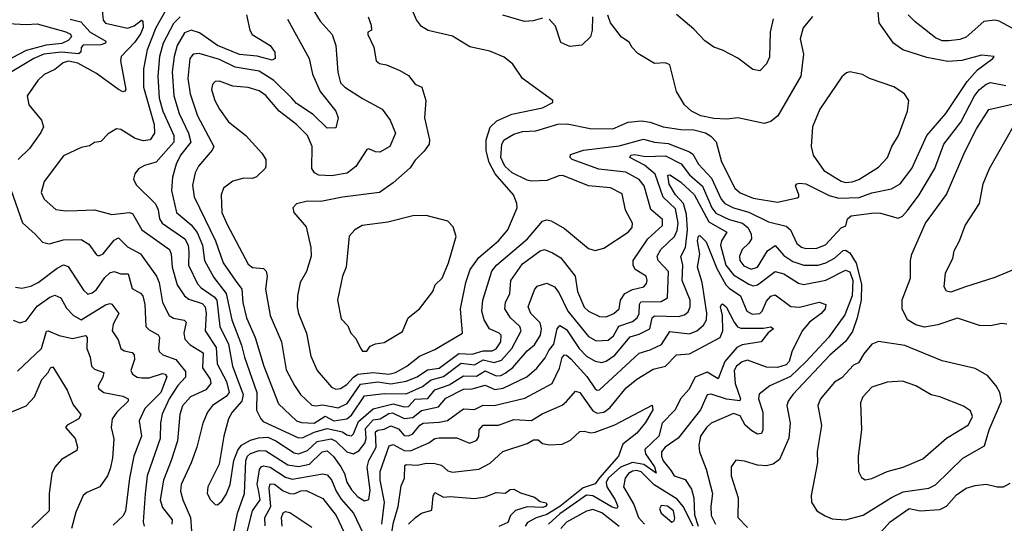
# Model space of a CAD drawing. Extents: x 1678759 to 1859541, y 384609 to 522867.
# Tile 295 of 466: x 1752125 to 1756608, y 512039 to 514332. Entities that reach past the tile are written whole.
import ezdxf

# ---------------------------------------------------------------- set-up
doc = ezdxf.new("R2010")
doc.units = 0

msp = doc.modelspace()

# ---------------------------------------------------------------- linework, layer by layer
at = {"layer": '0CON20XD'}
for points in [[(1753575, 512564.2), (1753616, 512585), (1753677.1, 512672.9), (1753755, 512683), (1753815, 512673.7), (1753884.6, 512685.4), (1753935, 512706), (1753982.1, 512737.9), (1754035, 512745.2), (1754125, 512811.4), (1754185, 512809.4), (1754235, 512824.3), (1754275.9, 512824.1), (1754295, 512834), (1754316, 512865), (1754317.5, 512895), (1754307.8, 512905), (1754264.4, 512924.4), (1754239.7, 512965), (1754229.5, 513005), (1754233.7, 513055), (1754275, 513186.4), (1754295.3, 513215), (1754436.7, 513335), (1754505, 513415.3), (1754525, 513420.7), (1754545, 513416), (1754605, 513381.8), (1754715, 513289.6), (1754745, 513281.5), (1754785, 513292.5), (1754895, 513364.5), (1754913.5, 513386.5), (1754915.3, 513405), (1754883.5, 513465), (1754868.7, 513538.7), (1754815, 513566.9), (1754715, 513575.7), (1754597.9, 513622.1), (1754579.1, 513620.9), (1754525, 513600.7), (1754455, 513597.4), (1754435, 513601.6), (1754366.7, 513635), (1754333.5, 513665), (1754315.2, 513705), (1754319.8, 513765), (1754331.1, 513785), (1754375, 513811.7), (1754415, 513822.5), (1754475, 513826.6), (1754575, 513856.7), (1754618.4, 513858.4), (1754722.7, 513837.3), (1754825, 513834.6), (1754894.8, 513865.2), (1754955, 513871.6), (1754995.9, 513865.9), (1755055, 513844.1), (1755135, 513832.5), (1755195, 513831.2), (1755247.3, 513817.3), (1755272.6, 513802.6), (1755295.8, 513775.8), (1755321.1, 513685), (1755381.8, 513565), (1755405, 513543.3), (1755465, 513519.6), (1755575, 513501.8), (1755665, 513521.1), (1755672, 513525), (1755671.9, 513535), (1755657.5, 513575), (1755663.3, 513585), (1755675, 513588.1), (1755705, 513584.6), (1755811.3, 513531.3), (1755855, 513520.2), (1755946.9, 513523.1), (1756005, 513543.7), (1756095, 513562.2), (1756133.9, 513585), (1756187.5, 513655), (1756254.8, 513805.2), (1756342.5, 513905), (1756439.4, 514050.6), (1756486.6, 514103.4), (1756556.7, 514155), (1756562.5, 514165), (1756505, 514171.1), (1756415, 514145.8), (1756351.7, 514141.7), (1756255, 514160.3), (1756146, 514195), (1756104.3, 514225), (1756038.3, 514318.3), (1756027.3, 514435)], [(1753452.1, 514392.1), (1753492.7, 514325), (1753547.5, 514265), (1753564.3, 514215), (1753573.6, 514093.6), (1753585.5, 514045), (1753605, 514024.6), (1753685, 513973.2), (1753775, 513925.6), (1753811.2, 513875), (1753835.4, 513815), (1753810, 513755), (1753765, 513728.5), (1753745, 513730), (1753715, 513744.5), (1753705, 513741.5), (1753656.1, 513663.9), (1753615.9, 513634.1), (1753545, 513621.6), (1753486.7, 513625), (1753467.3, 513635), (1753455.4, 513655), (1753455.9, 513755), (1753435, 513805.6), (1753385, 513854.4), (1753305.8, 513915.8), (1753245, 513986.9), (1753215, 514008.2), (1753165, 514023.9), (1753095, 514030), (1753035, 514052.7), (1753015, 514050.5), (1753002.2, 514037.8), (1752998.5, 514015), (1753012.9, 513965), (1753034, 513925), (1753075, 513866.7), (1753155, 513804.4), (1753227.5, 513725), (1753245.6, 513695), (1753245.6, 513665), (1753242, 513655), (1753202.6, 513617.4), (1753185, 513609.5), (1753145, 513610), (1753095, 513596.5), (1753052.5, 513565), (1753042.5, 513535), (1753045.4, 513455), (1753069, 513399), (1753165, 513219.1), (1753185, 513203.8), (1753235, 513198.5), (1753246.7, 513186.7), (1753251.1, 513165), (1753244.6, 513105), (1753265.3, 512985), (1753316.9, 512865), (1753337.7, 512737.7), (1753375.7, 512665.7), (1753403.1, 512625), (1753455, 512577.3), (1753473.7, 512573.7), (1753505, 512578.4), (1753575, 512564.2)], [(1752500, 514375), (1752505, 514330), (1752515, 514317.1), (1752615, 514293.2), (1752646, 514305), (1752680, 514330), (1752685.3, 514325.3), (1752686.5, 514296.5), (1752675, 514268.4), (1752649.6, 514230.4), (1752586.5, 514165), (1752583.3, 514145), (1752608, 514015), (1752603.8, 514006.2), (1752594.3, 514004.3), (1752575, 514014), (1752475, 514087.8), (1752389.5, 514135), (1752347.2, 514142.8), (1752323.4, 514136.6), (1752285, 514105.3), (1752236.8, 514083.2), (1752206.7, 514055), (1752159.4, 513985), (1752165.7, 513945), (1752224.3, 513875), (1752232.7, 513845), (1752221.5, 513818.5), (1752169.6, 513745), (1752117.5, 513695)], [(1752790.4, 514375), (1752745.2, 514295), (1752704.8, 514195), (1752687.8, 514107.8), (1752688.4, 514025), (1752737.4, 513855), (1752739.3, 513815), (1752718.6, 513785), (1752689.1, 513780.9), (1752650.5, 513790.5), (1752585, 513831.8), (1752565, 513835.6), (1752527.6, 513812.4), (1752495, 513777.5), (1752465, 513772.9), (1752442.3, 513757.7), (1752405, 513750.4), (1752325, 513711.9), (1752235.6, 513595), (1752222.7, 513545), (1752235.6, 513515), (1752288.6, 513468.6), (1752335, 513461.1), (1752385.9, 513464.1), (1752466, 513466), (1752545, 513444.7), (1752624, 513454), (1752639, 513449), (1752681.3, 513375), (1752806.8, 513285), (1752814.8, 513264.8), (1752818.8, 513205), (1752841.4, 513125), (1752874.7, 513075), (1752895, 513060), (1752955, 513040.4), (1752969.4, 513025), (1752974.2, 512995), (1752969.8, 512915), (1753019.8, 512839.8), (1753024, 512765), (1753066.3, 512685), (1753078.2, 512635), (1753065, 512615.7), (1753002.7, 512575), (1752979.7, 512545), (1752958.4, 512495), (1752931.8, 512385), (1752906.1, 512313.9), (1752860.6, 512215), (1752856.5, 512185), (1752867.5, 512145), (1752902.5, 512065), (1752906.5, 512005)], [(1752855, 514345.1), (1752824.5, 514315.5), (1752777.8, 514225), (1752761.3, 514165), (1752754.5, 514075), (1752760.6, 513975), (1752777, 513915), (1752827.2, 513805), (1752825.9, 513775), (1752746.5, 513683.5), (1752692.4, 513667.6), (1752666.4, 513653.6), (1752649.7, 513630.3), (1752643.6, 513606.4), (1752655, 513580), (1752743.2, 513493.2), (1752755.9, 513465.9), (1752761.6, 513425), (1752774.2, 513405), (1752876.5, 513335), (1752892.3, 513305), (1752894.5, 513275.5), (1752893, 513215), (1752935, 513129.6), (1752951.4, 513111.4), (1753010.3, 513070.3), (1753021.7, 513055), (1753036.6, 512935), (1753075, 512854.5), (1753093.9, 512755), (1753143.1, 512625), (1753135.6, 512595), (1753092.4, 512545), (1753076.1, 512513.9), (1753053.9, 512436.1), (1753032.6, 512307.4), (1752981.2, 512205), (1752979.1, 512175), (1752994.3, 512145), (1753015, 512124.3), (1753025, 512122.9), (1753045, 512139.4), (1753065, 512169.5), (1753082.7, 512215), (1753100.6, 512325), (1753118, 512372), (1753135.2, 512395), (1753175, 512416.7), (1753212.2, 512427.8), (1753255, 512430.6), (1753290.8, 512415), (1753375, 512360), (1753395, 512354.5), (1753435, 512370.2), (1753478.7, 512411.3), (1753543.4, 512423.4), (1753565, 512412.5), (1753615, 512363.9), (1753645, 512354.7), (1753670.1, 512369.9), (1753696.8, 512403.2), (1753701.9, 512425), (1753699, 512471), (1753735, 512509.3), (1753765.5, 512514.5), (1753805, 512538.6), (1753822.6, 512542.6), (1753875, 512515.9), (1753915, 512521), (1753955, 512552.8), (1754031.4, 512568.6), (1754065, 512608.3), (1754145, 512649.4), (1754185, 512651.3), (1754245, 512667.4), (1754288.6, 512648.6), (1754325.6, 512654.4), (1754433.9, 512706.1), (1754480.3, 512745), (1754517.4, 512792.6), (1754534.1, 512825.9), (1754557.5, 512855), (1754571.5, 512925), (1754585, 512939.3), (1754615, 512920.7), (1754672.4, 512835), (1754705, 512799.4), (1754745, 512776.5), (1754775, 512770.4), (1754795, 512777), (1754835, 512804.3), (1754905, 512888.3), (1754945, 512899.4), (1754994, 512925), (1755005.5, 512974.5), (1755015, 512984.3), (1755125, 512980.2), (1755152, 512988), (1755168.5, 513001.5), (1755178, 513025), (1755178.1, 513055), (1755140.7, 513145), (1755144.6, 513215), (1755135.7, 513254.3), (1755157.1, 513295), (1755164.9, 513375.1), (1755160.7, 513445), (1755147.5, 513495), (1755111.5, 513535), (1755082.6, 513582.6), (1755076.3, 513623.7), (1755085, 513626.3), (1755101.6, 513615), (1755135, 513592.4), (1755196.1, 513536.1), (1755262.1, 513412.1), (1755344.1, 513365), (1755320.3, 513325), (1755316, 513305), (1755339.6, 513215), (1755375, 513170.8), (1755445, 513127.5), (1755465, 513121), (1755485, 513124.3), (1755565, 513186), (1755605, 513174.8), (1755671.7, 513131.7), (1755695, 513126.8), (1755795, 513146.5), (1755885, 513191.2), (1755905, 513184.7), (1755918.7, 513145), (1755915.1, 513074.9), (1755882.4, 512987.6), (1755807.8, 512885), (1755705, 512774.8), (1755635, 512707.2), (1755540.9, 512665), (1755492.4, 512627.6), (1755488.7, 512605), (1755508.5, 512545), (1755508.8, 512465), (1755501.9, 512448.1), (1755485, 512445.3), (1755459.2, 512459.2), (1755428.6, 512485), (1755405, 512528.8), (1755375, 512538.2), (1755274, 512495), (1755251.9, 512475), (1755225.2, 512435), (1755216.9, 512395), (1755220, 512365), (1755250.6, 512285), (1755280.2, 512175), (1755272.4, 512115), (1755273.9, 512075), (1755293.3, 512035)], [(1753157.8, 514355), (1753173.1, 514285), (1753183.5, 514265), (1753265, 514214.4), (1753286.5, 514185), (1753288.6, 514155), (1753275, 514148.5), (1753205.6, 514165.6), (1753125, 514173.4), (1753025, 514214.8), (1752943.2, 514273.2), (1752905, 514284.8), (1752875, 514272.5), (1752842.3, 514215), (1752828.4, 514165), (1752819, 514095), (1752826.2, 513985), (1752850.9, 513905), (1752894.1, 513815), (1752904.8, 513775), (1752857.5, 513715), (1752837.1, 513675), (1752820, 513615), (1752816.2, 513555), (1752839.5, 513455), (1752905, 513397.9), (1752933.5, 513363.5), (1752956.7, 513305), (1752966.9, 513235), (1753008.6, 513158.6), (1753064.8, 513085), (1753091, 512965), (1753135, 512850), (1753148.5, 512795), (1753204.5, 512635), (1753203.6, 512553.6), (1753222.7, 512515), (1753233, 512503), (1753395, 512428.6), (1753415, 512430.2), (1753465, 512454.2), (1753525, 512470.3), (1753595, 512456.1), (1753615, 512441.6), (1753635, 512437.6), (1753645, 512445.5), (1753667, 512503), (1753735, 512559.6), (1753825, 512583.1), (1753875, 512568.7), (1753895, 512570.8), (1753925, 512603.4), (1753982.6, 512607.4), (1754015, 512646.4), (1754080.3, 512669.7), (1754145, 512710), (1754205, 512709.5), (1754245, 512732.8), (1754295, 512710.2), (1754315, 512711.9), (1754335, 512723.2), (1754371, 512749), (1754435.7, 512824.3), (1754468.7, 512851.3), (1754495.7, 512895), (1754501, 512925), (1754495, 512952.5), (1754452, 512995), (1754439.6, 513025), (1754468.3, 513101.8), (1754481.3, 513118.7), (1754525, 513131.9), (1754560.4, 513115), (1754580.2, 513090.2), (1754621.2, 513005), (1754715, 512889.6), (1754749.4, 512869.4), (1754805, 512872.6), (1754828, 512892), (1754853.4, 512936.6), (1754915, 512957.5), (1754936.9, 512975), (1754946.1, 512993.9), (1754946.5, 513035), (1754952.9, 513047.1), (1755045, 513048.4), (1755074.6, 513065), (1755079, 513185), (1755031.9, 513235), (1755027.4, 513255), (1755043.6, 513285), (1755105.7, 513344.3), (1755118.1, 513371.9), (1755122.9, 513405), (1755111.6, 513471.6), (1755054.7, 513524.7), (1755018.4, 513628.4), (1754970.1, 513670.1), (1754903.8, 513705), (1754907.8, 513715), (1754925, 513718.4), (1754975, 513709.6), (1755065, 513712.2), (1755136.1, 513676.1), (1755175, 513626), (1755234.3, 513574.3), (1755276.1, 513476.1), (1755295, 513451.5), (1755355, 513422.6), (1755416, 513406), (1755442, 513385), (1755455.8, 513355), (1755457.2, 513335), (1755445.4, 513315), (1755414.2, 513285.8), (1755401.7, 513255), (1755404.3, 513235), (1755421.9, 513211.8), (1755455, 513196.5), (1755483.9, 513205), (1755530.6, 513279.4), (1755565, 513304.7), (1755605, 513258), (1755645, 513230.6), (1755695, 513213.7), (1755761.2, 513215), (1755795, 513224.4), (1755835, 513245.9), (1755875, 513280.9), (1755885, 513282.7), (1755905, 513270.7), (1755933.4, 513223.4), (1755957.8, 513127.8), (1755955.9, 513055), (1755938.7, 512975), (1755917.4, 512912.6), (1755885, 512867), (1755813.3, 512805), (1755645.4, 512625), (1755623.8, 512595), (1755618.5, 512575), (1755633.8, 512495), (1755626.9, 512426.9), (1755585, 512330), (1755555, 512307.8), (1755525, 512300.8), (1755485, 512303.5), (1755425, 512322.5), (1755385, 512325.6), (1755365, 512296.2), (1755364.8, 512254.8), (1755396.5, 512155), (1755394.6, 512065), (1755439.6, 512019.6)], [(1753711.1, 514345), (1753725, 514307.5), (1753726, 514284), (1753710, 514275), (1753710, 514265), (1753736.6, 514206.6), (1753747.3, 514145), (1753763.2, 514133.2), (1753795, 514127.1), (1753855, 514101.1), (1753895, 514077.9), (1753925, 514038), (1753956, 514025), (1753974.2, 513965), (1753967.5, 513885), (1753990.5, 513785), (1753989.4, 513765), (1753967.1, 513732.9), (1753925, 513692.5), (1753902.5, 513657.5), (1753825, 513588.8), (1753762.5, 513545), (1753595, 513524.1), (1753495.3, 513504.7), (1753435, 513505.8), (1753385, 513493.8), (1753368.8, 513475), (1753373.8, 513455), (1753428.6, 513388.6), (1753450.8, 513295), (1753451.5, 513255), (1753431.1, 513185), (1753402.5, 513135), (1753389.6, 513075), (1753388.2, 513025), (1753394, 512995), (1753430, 512905), (1753450.6, 512800.6), (1753479.2, 512735), (1753545, 512659.1), (1753565, 512649.6)], [(1753565, 512649.6), (1753585, 512652.9), (1753615, 512671.3), (1753645.1, 512704.9), (1753665, 512717.3), (1753735, 512726.1), (1753805, 512718.4), (1753836.1, 512725), (1753887.3, 512755), (1753945, 512799.6), (1754015, 512830.2), (1754140.4, 512905), (1754132.6, 513015), (1754156.6, 513135), (1754176.2, 513195), (1754215, 513249.1), (1754305.4, 513325), (1754347.1, 513375), (1754390, 513475), (1754389.2, 513495), (1754372.9, 513535), (1754290.5, 513630.5), (1754261.8, 513681.8), (1754249.4, 513735), (1754248.8, 513785), (1754267.2, 513842.8), (1754297.7, 513872.3), (1754365, 513902.2), (1754505, 513931.2), (1754552, 513955), (1754552, 513965), (1754415, 514064.4), (1754369.6, 514129.6), (1754331.3, 514161.3), (1754265, 514189.1), (1754175, 514209.1), (1754095, 514257.5), (1753985, 514283.5), (1753955, 514300.6), (1753931.6, 514331.6), (1753908.2, 514385)], [(1754505, 514339.4), (1754463.2, 514326.8), (1754423.6, 514323.6), (1754325, 514352.9)], [(1754732.9, 514345), (1754731.2, 514285), (1754724.1, 514255), (1754685, 514216.8), (1754630.2, 514210.2), (1754589.1, 514229.1), (1754565, 514302.5), (1754535.4, 514335.4)], [(1755735, 514347.5), (1755692.7, 514295), (1755678.2, 514245), (1755693.6, 514175), (1755681.2, 514075), (1755576.9, 513895), (1755545, 513868.5), (1755515, 513859.6), (1755395, 513885.6), (1755345, 513879.2), (1755285, 513882.7), (1755226.2, 513895), (1755184.3, 513915), (1755152.2, 513945), (1755115.6, 514005), (1755085, 514127.5), (1755065, 514135.6), (1755015, 514132.5), (1754939.1, 514179.1), (1754913.3, 514205), (1754900, 514230), (1754865, 514253.3), (1754815, 514318), (1754802.9, 514352.9)], [(1755555, 514336.2), (1755541.7, 514275), (1755538.8, 514161.2), (1755525, 514132), (1755495, 514100), (1755463.3, 514105), (1755395, 514156.9), (1755325, 514194.3), (1755285, 514207.1), (1755245, 514235.6), (1755195, 514288.6), (1755115, 514355.8)], [(1756643.4, 514293.4), (1756585, 514326.3), (1756565, 514330), (1756515, 514324.6), (1756435, 514253.3), (1756405, 514241.6), (1756355, 514235.7), (1756325, 514236.7), (1756295, 514249.4), (1756202.2, 514322.2), (1756170.8, 514355)], [(1752015, 514317.5), (1752155, 514310), (1752205, 514313.6), (1752335, 514277.5), (1752356.1, 514266.1), (1752360.9, 514255), (1752345, 514237.2), (1752316.4, 514223.6), (1752245, 514215.9), (1752155, 514192.4), (1752058.6, 514141.4)], [(1752354.5, 514335), (1752403, 514323), (1752445.2, 514275), (1752517.3, 514235), (1752515.4, 514225), (1752495, 514217.9), (1752413.4, 514216.6), (1752404.5, 514205.5), (1752403.8, 514185), (1752393.3, 514176.7), (1752315, 514184.2), (1752235.3, 514174.7), (1752188.6, 514155), (1752075, 514087.6)], [(1753344.7, 514335), (1753442.3, 514155), (1753457.7, 514085), (1753493.3, 514005), (1753563.6, 513915), (1753574.4, 513885), (1753565, 513840), (1753525, 513837.8), (1753460.8, 513900.8), (1753385, 513950.5), (1753364.4, 513975), (1753282.5, 514055), (1753215, 514097.9), (1753106.4, 514116.4), (1753035, 514151.2), (1752941.5, 514178.5), (1752915, 514175.4), (1752900, 514155), (1752891, 514065), (1752900.6, 513995), (1752934.8, 513895), (1753008.2, 513755), (1753001.2, 513738.8), (1752939.3, 513665), (1752923.5, 513635), (1752911.8, 513578.2), (1752919.7, 513525), (1753017.1, 513325), (1753051.3, 513225), (1753106.5, 513146.5), (1753136.6, 513105), (1753141.3, 513045), (1753157.8, 512975), (1753196.3, 512885), (1753236.8, 512755), (1753302.9, 512582.9), (1753385, 512505.8), (1753408.1, 512498.1), (1753465, 512494.9)], [(1755885, 513591.6), (1755915, 513593.2), (1755945.5, 513605), (1756035, 513661.1), (1756076.9, 513705), (1756095.6, 513755), (1756126.2, 513805), (1756167.5, 513915), (1756174.1, 513964.1), (1756154.4, 513994.4), (1756105, 514025.8), (1755995, 514064.6), (1755963.1, 514083.1), (1755905, 514095.6), (1755889.6, 514090.4), (1755868.4, 514071.6), (1755768.5, 513925), (1755734.4, 513844.4), (1755728.2, 513755), (1755738.1, 513715), (1755785.7, 513645), (1755865, 513597.5), (1755885, 513591.6)], [(1753465, 512494.9), (1753515, 512526.9), (1753555.7, 512505.7), (1753615, 512514.8), (1753635, 512532), (1753695, 512618.8), (1753785, 512629.6), (1753885, 512627.8), (1753958.8, 512661.2), (1753997.9, 512692.1), (1754055, 512707.4), (1754135, 512768.5), (1754195, 512761), (1754235, 512783.9), (1754285, 512770.4), (1754319, 512781), (1754366.5, 512835), (1754407.5, 512915), (1754402.3, 512935), (1754359.6, 512975), (1754334.3, 513015), (1754336.9, 513045), (1754355.9, 513085), (1754361.8, 513145), (1754415, 513220.4), (1754495, 513279.4), (1754515, 513285.9), (1754550.4, 513270.4), (1754588.5, 513248.5), (1754654.6, 513165), (1754665.3, 513095), (1754695, 513022.7), (1754715, 513005.3), (1754765, 512980), (1754795, 512978.8), (1754830.6, 512995), (1754853.8, 513016.2), (1754860.4, 513055), (1754880.3, 513085), (1754915, 513104), (1754967.5, 513115), (1754979.7, 513130.3), (1754982.7, 513145), (1754976.8, 513165), (1754927.9, 513195), (1754918.6, 513215), (1754918.3, 513235), (1754985.7, 513335), (1755052.5, 513395), (1755052.1, 513422.1), (1754998.2, 513468.2), (1754968.3, 513575), (1754945.3, 513605), (1754885, 513638.3), (1754761.7, 513651.7), (1754641.2, 513695), (1754630.8, 513705), (1754632.3, 513717.7), (1754691.4, 513738.6), (1754855, 513757.2), (1754965, 513788.3), (1755015, 513774.8), (1755078.3, 513768.3), (1755175, 513730.7), (1755189.8, 513719.8), (1755215.8, 513675), (1755275, 513610.8), (1755319, 513515), (1755334.9, 513494.9), (1755374.9, 513474.9), (1755445, 513456.1), (1755535, 513411.9), (1755615, 513392.6), (1755634.1, 513375), (1755663.8, 513313.8), (1755685, 513297.1), (1755705, 513290.5), (1755755, 513291.6), (1755793.4, 513306.6), (1755865, 513384.5), (1755887.1, 513392.9), (1755894.7, 513425), (1755910.9, 513439.1), (1756015, 513453.4), (1756045, 513450.7), (1756125, 513428.2), (1756145, 513437.5), (1756167.2, 513462.8), (1756220.6, 513535), (1756292.3, 513655), (1756332.7, 513765), (1756410.4, 513865), (1756472.3, 513985), (1756495, 514014.3), (1756525, 514038.6), (1756545, 514046.2), (1756615, 514032.2)], [(1756620, 512945), (1756595, 512949.2), (1756545, 512938.5), (1756495, 512939.5), (1756395, 512973.1), (1756305, 512943.1), (1756245, 512931.8), (1756205, 512942.5), (1756166.7, 512965), (1756143.3, 513015), (1756143.6, 513056.4), (1756180.8, 513155), (1756181.8, 513235), (1756187.9, 513265), (1756250, 513405), (1756345, 513536.9), (1756428.9, 513731.1), (1756481.9, 513835), (1756537.3, 513922.7), (1756830.1, 513989.9)], [(1756685, 513208.9), (1756565, 513158.5), (1756426.4, 513113.6), (1756365, 513091.5), (1756345, 513095.7), (1756334.6, 513115), (1756341.1, 513178.9), (1756374.4, 513245), (1756380.2, 513279.8), (1756404.5, 513325), (1756429.5, 513395), (1756495.6, 513495), (1756511.9, 513585), (1756541.5, 513655), (1756655, 513855.4)], [(1752075.3, 513585), (1752136.8, 513406.8), (1752195, 513356.2), (1752228.4, 513318.4), (1752258.6, 513311.4), (1752325, 513329.4), (1752405, 513332), (1752440, 513310), (1752475, 513261.9), (1752485, 513257.3), (1752505, 513265.4), (1752555, 513328), (1752575, 513338.9), (1752615, 513297.2), (1752675.5, 513265.5), (1752747.5, 513165), (1752760.6, 513135), (1752774.8, 513045), (1752805, 512985.5), (1752825, 512972.8), (1752874.1, 512964.1), (1752882.3, 512955), (1752872.1, 512905), (1752876.8, 512876.8), (1752901.7, 512851.7), (1752960.5, 512815), (1752956.8, 512746.8), (1752991.7, 512695), (1752995.2, 512675), (1752972.7, 512647.3), (1752902.3, 512615), (1752865.9, 512574.1), (1752854.4, 512535), (1752843.6, 512415), (1752814.8, 512325.2), (1752779.1, 512235), (1752764.1, 512145), (1752775, 512110), (1752818.5, 512055), (1752818.1, 512035)], [(1753705, 512822.5), (1753720, 512845), (1753745, 512856.7), (1753785, 512862.5), (1753868.3, 512911.7), (1753893.3, 512975), (1753945, 513016.2), (1754005.8, 513095), (1754016, 513125), (1754048.6, 513155), (1754077.8, 513225), (1754111.9, 513345), (1754098.3, 513388.3), (1754074.4, 513414.4), (1753975, 513440), (1753915, 513439.5), (1753800.4, 513409.6), (1753683.8, 513395), (1753650.8, 513375), (1753625, 513346.2), (1753610.8, 513205), (1753594.6, 513165), (1753571.4, 513055), (1753589.3, 512969.3), (1753618.3, 512938.3), (1753632.5, 512905), (1753655, 512880), (1753677, 512837), (1753685, 512822.5), (1753705, 512822.5)], [(1753084.1, 511925), (1753116.5, 512085), (1753147.8, 512175), (1753154.6, 512325), (1753162.7, 512345), (1753175, 512356.7), (1753215, 512369.7), (1753245, 512368.5), (1753345.1, 512305.1), (1753395, 512297.9), (1753445, 512308.3), (1753501.9, 512365), (1753525, 512368.7), (1753553.4, 512343.4), (1753586.6, 512296.6), (1753604.2, 512265), (1753615, 512225.6), (1753635, 512191.6), (1753665, 512160), (1753695, 512141.8), (1753715, 512146.5), (1753720.8, 512189.2), (1753706.5, 512295), (1753714.8, 512325), (1753748.3, 512385), (1753745.2, 512454.8), (1753755, 512463.2), (1753785, 512468.1), (1753815, 512483.4), (1753849.3, 512469.3), (1753875, 512438.6), (1753895, 512437), (1753915, 512445.7), (1753946.7, 512485), (1753962.7, 512495), (1754035, 512498.7), (1754072.9, 512507.1), (1754145, 512560), (1754195, 512556.4), (1754235, 512577.5), (1754285.8, 512575.8), (1754425, 512609.3), (1754548.7, 512675), (1754582.9, 512745), (1754595, 512793.5), (1754605, 512805.4), (1754615, 512804.1), (1754635, 512787.4), (1754707.8, 512707.8), (1754745, 512650.5), (1754755, 512644.6), (1754765, 512647.3), (1754945, 512814.2), (1754995, 512828.4), (1755047.3, 512852.7), (1755085, 512912.8), (1755175, 512901.9), (1755208.5, 512915), (1755238.4, 512941.6), (1755252.2, 512965), (1755254.4, 512995.6), (1755231.7, 513135), (1755211.9, 513205), (1755222, 513265), (1755211.7, 513325), (1755215, 513346), (1755221.1, 513348.9), (1755249.9, 513319.9), (1755299.4, 513199.4), (1755340.4, 513125), (1755355, 513108.9), (1755407.5, 513075), (1755436.1, 513005), (1755461.9, 512991.9), (1755495, 512994.8), (1755506.2, 513005), (1755525, 513050), (1755545, 513072.7), (1755565, 513079.4), (1755636.4, 513026.4), (1755675, 513023.2), (1755765.7, 513045.7), (1755795.5, 513035.5), (1755792.1, 513015), (1755774.6, 512995), (1755720.8, 512955), (1755687.8, 512915), (1755640.8, 512819.2), (1755628.4, 512775), (1755615, 512761.1), (1755575, 512749), (1755525, 512750.3), (1755438.5, 512781.5), (1755415, 512774.2), (1755388.4, 512755), (1755378.7, 512735), (1755383, 512675), (1755406.5, 512605), (1755403.8, 512596.2), (1755343.7, 512603.7), (1755273.5, 512626.5), (1755255, 512624.2), (1755224.2, 512555), (1755122.8, 512427.2), (1755063.8, 512385), (1755047.8, 512365), (1755046.8, 512345), (1755055, 512323.8), (1755091.5, 512278.5), (1755105, 512254.8), (1755155, 512238.7), (1755183.7, 512195), (1755194.8, 512154.8), (1755197.2, 512077.2), (1755214.4, 512025)], [(1752105, 513114.1), (1752135, 513110.3), (1752175, 513119.5), (1752208.2, 513135), (1752295, 513200.6), (1752325, 513215.9), (1752345, 513207.8), (1752415, 513100), (1752435, 513082.9), (1752455, 513087.9), (1752475, 513103.2), (1752511.8, 513158.2), (1752535, 513179.2), (1752555, 513186.1), (1752585, 513175.3), (1752619.2, 513175), (1752637.6, 513107.6), (1752675, 513086.9), (1752685, 513074.2), (1752694.5, 513034.5), (1752699.6, 512935), (1752715, 512919.2), (1752755, 512897.1), (1752761.3, 512885), (1752756.5, 512835), (1752760.6, 512820.6), (1752776.1, 512806.1), (1752835.2, 512785.2), (1752880.5, 512730.5), (1752879.5, 512705), (1752845, 512666.3), (1752805.2, 512605), (1752773.6, 512536.4), (1752765.7, 512495.7), (1752764.3, 512425), (1752705.6, 512255), (1752696.6, 512173.4)], [(1752095, 512964.6), (1752125, 512951.8), (1752155, 512961.5), (1752205, 513028.2), (1752261.5, 513068.5), (1752285, 513078.4), (1752311.4, 513065), (1752338, 513018), (1752370, 512985), (1752405, 512965.3), (1752515, 513033.8), (1752535, 513040.5), (1752545, 513036.5), (1752576.4, 512995), (1752549.7, 512945), (1752545.5, 512915), (1752573.1, 512875), (1752584.8, 512834.8), (1752600, 512825), (1752636.6, 512816.6), (1752646.4, 512806.4), (1752647.3, 512785), (1752631.5, 512735), (1752638.3, 512718.3), (1752659.2, 512705), (1752680.9, 512700.9), (1752715, 512701.2), (1752775, 512721.4), (1752787.8, 512717.8), (1752795, 512705.8), (1752767.2, 512635), (1752695, 512562.2), (1752668.6, 512505), (1752680, 512435), (1752644.8, 512345), (1752625.2, 512245), (1752606.7, 512093.3), (1752595, 512070.6), (1752550.3, 512029.7)], [(1753773.2, 512035), (1753785.4, 512135.4), (1753766.7, 512235), (1753766.6, 512275), (1753807.7, 512392.3), (1753825, 512397.7), (1753875, 512371.1), (1753905, 512369), (1753987.1, 512405), (1754015, 512425.4), (1754035, 512428.5), (1754115, 512428), (1754173.1, 512403.1), (1754205, 512415.5), (1754215.2, 512434.8), (1754217.3, 512465), (1754235, 512485.3), (1754305, 512486.2), (1754375, 512511.2), (1754455, 512506.7), (1754503.4, 512536.6), (1754595, 512577.5), (1754615, 512592.8), (1754655, 512640.9), (1754675, 512634.1), (1754735, 512550.4), (1754755, 512540.2), (1754785, 512544.4), (1754812.4, 512565), (1754887.1, 512655), (1754935, 512695.3), (1755009, 512741), (1755065.2, 512754.8), (1755115, 512805.3), (1755175, 512810.9), (1755313.9, 512885), (1755326.5, 512915), (1755325.2, 512985.2), (1755315.4, 513024.6), (1755320, 513035), (1755325, 513037.9), (1755342.3, 513025), (1755378.1, 512955), (1755393.7, 512933.7), (1755407.9, 512927.9), (1755511.9, 512928.1), (1755545, 512934.3), (1755556.9, 512925), (1755533.6, 512906.4), (1755501.4, 512865), (1755415, 512852.2), (1755390.3, 512839.7), (1755335.1, 512775), (1755305, 512696.2), (1755255, 512726.7), (1755200.2, 512705), (1755172.2, 512647.8), (1755133.6, 512605), (1755109.1, 512555), (1755050, 512495), (1755035.6, 512435), (1754971.5, 512375), (1754974.5, 512355), (1755015, 512295.8), (1755022.5, 512267.5), (1754966.2, 512306.2), (1754915, 512316), (1754860.5, 512295), (1754805, 512244.8), (1754795.6, 512225), (1754798.4, 512205), (1754836.9, 512145), (1754847.8, 512115), (1754844.2, 512105.8), (1754822.7, 512112.7), (1754735, 512164.6), (1754705, 512166.9), (1754585, 512082.4), (1754533.2, 512035)], [(1752115, 512732.1), (1752224.5, 512835.5), (1752246.9, 512913.1), (1752255, 512915.4), (1752305, 512893.5), (1752365, 512880), (1752425, 512894.3), (1752432.2, 512885), (1752430.4, 512835), (1752445.3, 512795.3), (1752451.2, 512755), (1752465, 512740.8), (1752507.3, 512725), (1752503.2, 512705), (1752481.8, 512665), (1752483.2, 512653.2), (1752507.5, 512635), (1752595, 512617.5), (1752618.6, 512605), (1752618.9, 512595), (1752566.8, 512545), (1752545.3, 512514.7), (1752541.8, 512475), (1752553.1, 512423.1), (1752547.4, 512335), (1752536.3, 512286.3), (1752523.9, 512255), (1752489.4, 512205), (1752430.4, 512179.6), (1752413.9, 512166.1), (1752379.8, 512090.2), (1752361.2, 512015)], [(1755885, 512054.6), (1755965, 512076), (1756094.2, 512155.8), (1756148, 512182), (1756265, 512199.5), (1756295, 512214.7), (1756419.1, 512335), (1756517.9, 512392.1), (1756539.1, 512465), (1756595.8, 512595), (1756588, 512635), (1756571.5, 512665), (1756531.2, 512711.2), (1756475, 512744.5), (1756325, 512779.2), (1756155, 512849.2), (1756035, 512866.2), (1756005.7, 512855), (1755969.1, 512810.9), (1755945, 512770), (1755921.7, 512758.3), (1755869.1, 512700.9), (1755835, 512681.4), (1755770.9, 512605), (1755759.6, 512575), (1755775.5, 512484.5), (1755755.9, 512365.9), (1755757.1, 512315), (1755728.5, 512165), (1755730, 512135), (1755755, 512095.6), (1755792.7, 512072.7), (1755825, 512059.6), (1755885, 512054.6)], [(1752085, 512544.7), (1752155, 512574.3), (1752191.8, 512615), (1752225, 512693.5), (1752253.8, 512725), (1752265, 512746.9), (1752275, 512750.8), (1752341.1, 512645), (1752367.6, 512577.6), (1752402.9, 512535), (1752394.4, 512515), (1752341.2, 512485), (1752334, 512475), (1752377.8, 512425), (1752387.5, 512385), (1752385, 512370), (1752315, 512328.9), (1752284.7, 512295), (1752271.6, 512265), (1752258.6, 512175), (1752259.6, 512095), (1752180.6, 512019.4)], [(1755975, 512237.5), (1756005, 512243.3), (1756074.7, 512275.3), (1756147.5, 512295), (1756237.3, 512332.7), (1756345, 512426.2), (1756445, 512487.1), (1756462.9, 512525), (1756455, 512551.2), (1756421.7, 512571.7), (1756315, 512614.5), (1756274.6, 512624.6), (1756205, 512664.5), (1756145, 512686.7), (1756075, 512681.1), (1756005, 512658.5), (1755963.3, 512615), (1755952.9, 512587.1), (1755958.6, 512465), (1755942.5, 512345), (1755944.4, 512275), (1755957.5, 512247.5), (1755975, 512237.5)], [(1753808.9, 511935), (1753827.3, 512042.7), (1753847.8, 512115), (1753861.2, 512208.8), (1753876.7, 512245), (1753877.8, 512302.2), (1753885, 512306.4), (1753936.7, 512303.3), (1753975, 512312.5), (1754015, 512311.6), (1754045, 512303.3), (1754075, 512277.3), (1754095, 512272.1), (1754215, 512285.3), (1754267.3, 512312.7), (1754325, 512365.4), (1754435, 512401.5), (1754465, 512419), (1754485, 512418.2), (1754505, 512402.7), (1754535, 512395.5), (1754595, 512399.1), (1754632.6, 512417.4), (1754675, 512457.3), (1754695, 512458.8), (1754725, 512450.4), (1754745, 512453.4), (1754835, 512487.4), (1755005, 512577.5), (1755007.8, 512555), (1754975, 512497.2), (1754935, 512449.4), (1754870.6, 512399.4), (1754851.8, 512345), (1754764.2, 512245.8), (1754745, 512219), (1754689.8, 512200.2), (1754583.7, 512115), (1754525, 512079.3), (1754476.5, 512063.5), (1754437.4, 512042.6), (1754426.9, 512025)], [(1753155.2, 511975.2), (1753184.7, 512095.3), (1753220, 512145), (1753211.5, 512191.5), (1753206.8, 512215), (1753216.4, 512283.6), (1753224, 512296), (1753235, 512300.2), (1753265, 512294.5), (1753335, 512248.5), (1753365, 512239.7), (1753505, 512264.2), (1753525, 512259.7), (1753545, 512237.5), (1753565.8, 512185), (1753588.1, 512148.1), (1753644.8, 512085), (1753687.5, 511995)], [(1755191.8, 512025), (1755145.7, 512115.7), (1755118.6, 512148.6), (1755014.5, 512214.5), (1754955, 512273), (1754935, 512279.2), (1754915, 512275.9), (1754896.8, 512265), (1754881.6, 512245), (1754874.7, 512205), (1754921.6, 512125), (1754943, 512065), (1754970, 512035)], [(1753242, 512028), (1753240.4, 512065), (1753269, 512115), (1753260.5, 512199.5), (1753265, 512218.4), (1753285, 512216.8), (1753325, 512186.5), (1753355, 512173.8), (1753375, 512172.4), (1753405, 512186.4), (1753428.7, 512188.7), (1753505, 512151.2), (1753566.1, 512075), (1753626, 511946)], [(1753895.7, 512034.3), (1753927.5, 512065), (1753955, 512084.7), (1754001.3, 512098.7), (1754007.3, 512162.7), (1754015, 512179.2), (1754055, 512157.6), (1754085, 512160.7), (1754195, 512152.3), (1754245, 512160), (1754295, 512179.1), (1754335, 512176.7), (1754357.6, 512192.4), (1754375, 512194.5), (1754405, 512177.8), (1754468.5, 512158.5), (1754495, 512137.5), (1754521.4, 512131.4), (1754525.6, 512125), (1754518.5, 512115), (1754505, 512111), (1754435, 512113.6), (1754382.8, 512097.2), (1754360.2, 512075), (1754346.9, 512043.1), (1754305.8, 512024.2)], [(1756015.6, 511964.4), (1756088.4, 512045), (1756174.4, 512105.6), (1756225, 512095.7), (1756315, 512101.8), (1756345, 512116.9), (1756391, 512169), (1756435, 512198.9), (1756475, 512211.5), (1756525, 512216.9), (1756575, 512205.6), (1756605, 512205.6), (1756635, 512221.9)], [(1752696.6, 512173.4), (1752687, 512045), (1752692.2, 512025)], [(1754854, 512024), (1754775, 512087.2), (1754735, 512101.2), (1754705, 512094), (1754615, 512044), (1754589.5, 512015)], [(1755095, 512043.8), (1755105, 512050), (1755108.1, 512061.9), (1755102.2, 512095), (1755075, 512116.1), (1755045, 512119.4), (1755038.8, 512105), (1755045.5, 512085), (1755095, 512043.8)], [(1753320, 512025), (1753317.1, 512065), (1753325, 512087.1), (1753335, 512093.1), (1753355, 512087.3), (1753455, 512021.2)]]:
    msp.add_lwpolyline(points, dxfattribs=at)

doc.saveas('drawing.dxf')
